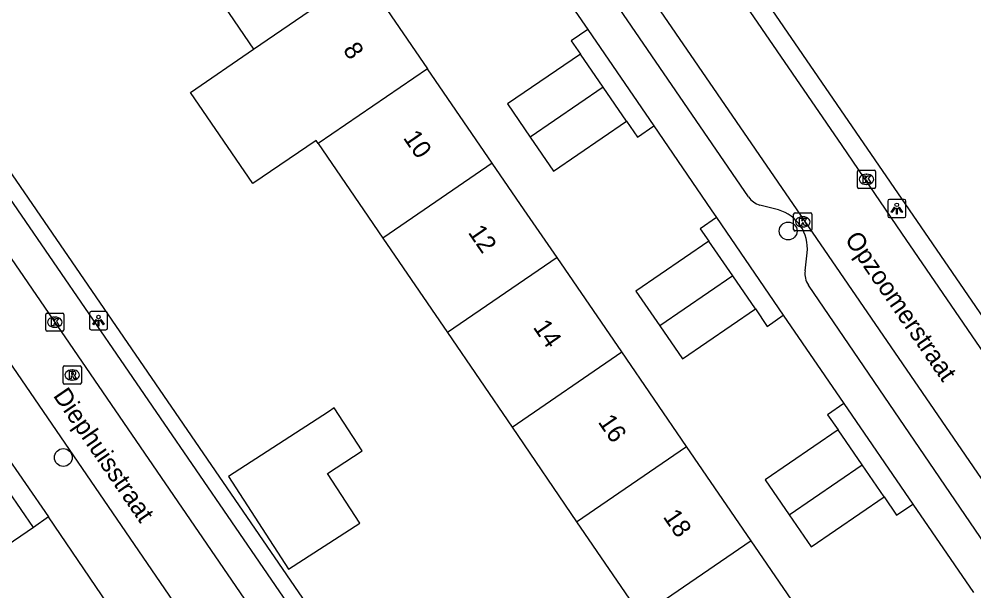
# Model space of a CAD drawing. Extents: x 157466 to 158888, y 383063 to 384677.
# Drawn here: x 158484.4 to 158536.9, y 383729.1 to 383760.5 of the extents above; entities that cross this region are included whole.
import ezdxf

# ---------------------------------------------------------------- set-up
doc = ezdxf.new("R2010")
doc.units = 0
for name, color, linetype in [('IMGEO_Boom', 7, 'Continuous'), ('IMGEO_Kolk', 7, 'Continuous'), ('IMGEO_Lichtpunt', 7, 'Continuous'), ('IMGEO_Openbare_ruimte_label', 7, 'Continuous'), ('IMGEO_Pand', 7, 'Continuous'), ('IMGEO_Pand_nummerreeks', 7, 'Continuous'), ('IMGEO_Rijbaan_lokaal_open', 7, 'Continuous'), ('IMGEO_Rioolput', 7, 'Continuous'), ('IMGEO_Voetpad_open', 7, 'Continuous')]:
    doc.layers.add(name, color=color, linetype=linetype)

msp = doc.modelspace()

# ---------------------------------------------------------------- linework, layer by layer
at = {"layer": 'IMGEO_Boom'}
for centre in [(158526.684, 383748.836), (158486.842, 383736.385)]:
    msp.add_circle(centre, 0.489, dxfattribs=at)
at = {"layer": 'IMGEO_Kolk'}
for p, q in [((158530.49, 383751.252), (158530.49, 383752.104)), ((158530.565, 383752.178), (158531.417, 383752.178)), ((158530.978, 383751.958), (158531.003, 383751.958)), ((158531.491, 383752.104), (158531.491, 383751.252)), ((158531.417, 383751.178), (158530.565, 383751.178)), ((158531.001, 383751.398), (158530.976, 383751.398)), ((158526.986, 383748.911), (158526.986, 383749.763)), ((158527.061, 383749.837), (158527.913, 383749.837)), ((158527.474, 383749.617), (158527.499, 383749.617)), ((158527.987, 383749.763), (158527.987, 383748.911)), ((158527.913, 383748.837), (158527.061, 383748.837)), ((158527.497, 383749.057), (158527.472, 383749.057)), ((158485.872, 383743.398), (158485.872, 383744.25)), ((158485.947, 383744.324), (158486.799, 383744.324)), ((158486.36, 383744.104), (158486.385, 383744.104)), ((158486.873, 383744.25), (158486.873, 383743.398)), ((158486.799, 383743.324), (158485.947, 383743.324)), ((158486.383, 383743.544), (158486.358, 383743.544))]:
    msp.add_line(p, q, dxfattribs=at)
for points in [[(158530.49, 383751.252), (158530.49, 383752.104)], [(158530.565, 383752.178), (158531.417, 383752.178)], [(158531.491, 383752.104), (158531.491, 383751.252)], [(158530.811, 383751.878), (158530.934, 383751.878), (158530.934, 383751.727), (158531.064, 383751.878), (158531.228, 383751.878), (158531.082, 383751.727), (158531.235, 383751.478), (158531.083, 383751.478), (158530.998, 383751.642), (158530.934, 383751.575), (158530.934, 383751.478), (158530.811, 383751.478), (158530.811, 383751.878)], [(158531.417, 383751.178), (158530.565, 383751.178)], [(158526.986, 383748.911), (158526.986, 383749.763)], [(158527.061, 383749.837), (158527.913, 383749.837)], [(158527.307, 383749.537), (158527.43, 383749.537), (158527.43, 383749.386), (158527.56, 383749.537), (158527.724, 383749.537), (158527.578, 383749.386), (158527.731, 383749.137), (158527.579, 383749.137), (158527.494, 383749.301), (158527.43, 383749.234), (158527.43, 383749.137), (158527.307, 383749.137), (158527.307, 383749.537)], [(158527.987, 383749.763), (158527.987, 383748.911)], [(158527.913, 383748.837), (158527.061, 383748.837)], [(158485.872, 383743.398), (158485.872, 383744.25)], [(158485.947, 383744.324), (158486.799, 383744.324)], [(158486.873, 383744.25), (158486.873, 383743.398)], [(158486.193, 383744.024), (158486.316, 383744.024), (158486.316, 383743.873), (158486.446, 383744.024), (158486.61, 383744.024), (158486.464, 383743.873), (158486.617, 383743.624), (158486.465, 383743.624), (158486.38, 383743.788), (158486.316, 383743.721), (158486.316, 383743.624), (158486.193, 383743.624), (158486.193, 383744.024)], [(158486.799, 383743.324), (158485.947, 383743.324)]]:
    msp.add_lwpolyline(points, dxfattribs=at)
for centre, start, end in [((158530.567, 383752.102), 91.552, 178.448), ((158530.567, 383752.102), 91.552, 178.448), ((158531.415, 383752.102), 1.552, 88.448), ((158531.415, 383752.102), 1.552, 88.448), ((158530.567, 383751.254), 181.552, 268.448), ((158530.567, 383751.254), 181.552, 268.448), ((158531.415, 383751.254), 271.552, 358.448), ((158531.415, 383751.254), 271.552, 358.448), ((158527.063, 383749.761), 91.552, 178.448), ((158527.063, 383749.761), 91.552, 178.448), ((158527.911, 383749.761), 1.552, 88.448), ((158527.911, 383749.761), 1.552, 88.448), ((158527.063, 383748.913), 181.552, 268.448), ((158527.063, 383748.913), 181.552, 268.448), ((158527.911, 383748.913), 271.552, 358.448), ((158527.911, 383748.913), 271.552, 358.448), ((158485.949, 383744.248), 91.552, 178.448), ((158485.949, 383744.248), 91.552, 178.448), ((158486.797, 383744.248), 1.552, 88.448), ((158486.797, 383744.248), 1.552, 88.448), ((158485.949, 383743.4), 181.552, 268.448), ((158485.949, 383743.4), 181.552, 268.448), ((158486.797, 383743.4), 271.552, 358.448), ((158486.797, 383743.4), 271.552, 358.448)]:
    msp.add_arc(centre, 0.0765, start, end, dxfattribs=at)
for centre, major_axis, ratio, start_param, end_param in [((158530.977, 383751.678), (-0.387, 0.002), 0.722429, 4.712389, 7.853982), ((158531.002, 383751.678), (-0.39, 0.002), 0.717154, 1.570796, 4.712389), ((158527.473, 383749.337), (-0.387, 0.002), 0.722429, 4.712389, 7.853982), ((158527.498, 383749.337), (-0.39, 0.002), 0.717154, 1.570796, 4.712389), ((158486.359, 383743.824), (-0.387, 0.002), 0.722429, 4.712389, 7.853982), ((158486.384, 383743.824), (-0.39, 0.002), 0.717154, 1.570796, 4.712389)]:
    msp.add_ellipse(centre, major_axis=major_axis, ratio=ratio, start_param=start_param, end_param=end_param, dxfattribs=at)
at = {"layer": 'IMGEO_Lichtpunt'}
for p, q in [((158532.157, 383750.476), (158532.157, 383749.669)), ((158532.157, 383750.476), (158532.157, 383749.669)), ((158533.059, 383750.571), (158532.251, 383750.571)), ((158533.059, 383750.571), (158532.251, 383750.571)), ((158533.153, 383749.669), (158533.153, 383750.476)), ((158533.153, 383749.669), (158533.153, 383750.476)), ((158532.251, 383749.575), (158533.059, 383749.575)), ((158532.251, 383749.575), (158533.059, 383749.575)), ((158488.275, 383744.31), (158488.275, 383743.503)), ((158488.275, 383744.31), (158488.275, 383743.503)), ((158489.177, 383744.405), (158488.369, 383744.405)), ((158489.177, 383744.405), (158488.369, 383744.405)), ((158489.271, 383743.503), (158489.271, 383744.31)), ((158489.271, 383743.503), (158489.271, 383744.31)), ((158488.369, 383743.409), (158489.177, 383743.409)), ((158488.369, 383743.409), (158489.177, 383743.409))]:
    msp.add_line(p, q, dxfattribs=at)
for points in [[(158532.531, 383750.14), (158532.57, 383750.112), (158532.382, 383749.85), (158532.344, 383749.877), (158532.531, 383750.14)], [(158532.633, 383750.092), (158532.68, 383750.092), (158532.68, 383749.77), (158532.633, 383749.77), (158532.633, 383750.092)], [(158532.743, 383750.112), (158532.781, 383750.139), (158532.968, 383749.877), (158532.929, 383749.849), (158532.743, 383750.112)], [(158488.649, 383743.974), (158488.688, 383743.946), (158488.5, 383743.684), (158488.462, 383743.711), (158488.649, 383743.974)], [(158488.751, 383743.926), (158488.798, 383743.926), (158488.798, 383743.604), (158488.751, 383743.604), (158488.751, 383743.926)], [(158488.861, 383743.946), (158488.899, 383743.973), (158489.086, 383743.711), (158489.047, 383743.683), (158488.861, 383743.946)]]:
    msp.add_lwpolyline(points, dxfattribs=at)
for centre in [(158532.656, 383750.274), (158488.774, 383744.108)]:
    msp.add_circle(centre, 0.0994, dxfattribs=at)
for centre, start, end in [((158532.251, 383750.476), 90, 180), ((158532.251, 383750.476), 90, 180), ((158533.059, 383750.476), 0, 90), ((158533.059, 383750.476), 0, 90), ((158532.251, 383749.669), 180, 270), ((158532.251, 383749.669), 180, 270), ((158533.059, 383749.669), 270, 0), ((158533.059, 383749.669), 270, 360), ((158488.369, 383744.31), 90, 180), ((158488.369, 383744.31), 90, 180), ((158489.177, 383744.31), 0, 90), ((158489.177, 383744.31), 0, 90), ((158488.369, 383743.503), 180, 270), ((158488.369, 383743.503), 180, 270), ((158489.177, 383743.503), 270, 0), ((158489.177, 383743.503), 270, 360)]:
    msp.add_arc(centre, 0.0946, start, end, dxfattribs=at)
at = {"layer": 'IMGEO_Pand'}
for points in [[(158493.75, 383764.029), (158497.302, 383758.833)], [(158497.302, 383758.833), (158500, 383760.684), (158503.302, 383762.948)], [(158503.302, 383762.948), (158506.861, 383757.758)], [(158500.854, 383753.639), (158500.731, 383753.819), (158497.254, 383751.44), (158493.823, 383756.453), (158497.302, 383758.833)], [(158515.267, 383758.566), (158511.258, 383755.819), (158512.506, 383753.998)], [(158516.514, 383756.746), (158515.267, 383758.566)], [(158506.861, 383757.758), (158500.854, 383753.639)], [(158510.42, 383752.568), (158506.861, 383757.758)], [(158516.514, 383756.746), (158512.506, 383753.998)], [(158517.794, 383754.878), (158516.514, 383756.746)], [(158512.506, 383753.998), (158513.785, 383752.131), (158517.794, 383754.878)], [(158500.854, 383753.639), (158503.341, 383750), (158504.405, 383748.444)], [(158510.42, 383752.568), (158506.674, 383750), (158504.405, 383748.444)], [(158513.979, 383747.378), (158512.181, 383750), (158510.42, 383752.568)], [(158504.405, 383748.444), (158507.957, 383743.248)], [(158522.333, 383748.272), (158518.32, 383745.522), (158519.624, 383743.619)], [(158523.636, 383746.37), (158522.333, 383748.272)], [(158513.979, 383747.378), (158507.957, 383743.248)], [(158517.537, 383742.188), (158513.979, 383747.378)], [(158523.636, 383746.37), (158519.624, 383743.619)], [(158524.881, 383744.553), (158523.636, 383746.37)], [(158519.624, 383743.619), (158520.868, 383741.803), (158524.881, 383744.553)], [(158507.957, 383743.248), (158511.507, 383738.054)], [(158511.507, 383738.054), (158517.537, 383742.188)], [(158521.096, 383736.998), (158517.537, 383742.188)], [(158501.422, 383738.905), (158495.918, 383735.348), (158499.218, 383730.242), (158503.133, 383732.772), (158501.363, 383735.513), (158503.264, 383736.744), (158501.736, 383739.108), (158501.422, 383738.905)], [(158511.507, 383738.054), (158515.059, 383732.858)], [(158529.441, 383737.91), (158525.425, 383735.158), (158526.741, 383733.238)], [(158530.756, 383735.991), (158529.441, 383737.91)], [(158515.059, 383732.858), (158521.096, 383736.998)], [(158524.655, 383731.808), (158521.096, 383736.998)], [(158526.741, 383733.238), (158530.756, 383735.991)], [(158531.971, 383734.219), (158530.756, 383735.991)], [(158485.196, 383732.543), (158483.846, 383734.517)], [(158526.741, 383733.238), (158527.955, 383731.467), (158531.971, 383734.219)], [(158485.196, 383732.543), (158481.253, 383729.847), (158479.901, 383731.823)], [(158515.059, 383732.858), (158518.61, 383727.663)], [(158524.655, 383731.808), (158518.61, 383727.663)], [(158528.214, 383726.618), (158524.655, 383731.808)]]:
    msp.add_lwpolyline(points, dxfattribs=at)
at = {"layer": 'IMGEO_Rijbaan_lokaal_open'}
for points in [[(158504.026, 383783.713), (158527.158, 383750), (158552.353, 383713.281), (158553.127, 383712.058)], [(158524.561, 383688.133), (158500, 383723.952), (158482.139, 383750), (158471.398, 383765.665)], [(158521.798, 383686.239), (158500, 383718.083), (158478.152, 383750), (158468.695, 383763.816)], [(158523.337, 383762.742), (158529.63, 383753.531), (158532.912, 383748.723), (158546.743, 383728.518), (158550.165, 383723.561), (158557.271, 383713.187)]]:
    msp.add_lwpolyline(points, dxfattribs=at)
at = {"layer": 'IMGEO_Rioolput'}
for p, q in [((158486.831, 383740.494), (158486.831, 383741.346)), ((158486.906, 383741.42), (158487.758, 383741.42)), ((158487.319, 383741.2), (158487.344, 383741.2)), ((158487.832, 383741.346), (158487.832, 383740.494)), ((158487.758, 383740.42), (158486.906, 383740.42)), ((158487.342, 383740.64), (158487.317, 383740.64))]:
    msp.add_line(p, q, dxfattribs=at)
for points in [[(158486.831, 383740.494), (158486.831, 383741.346)], [(158486.906, 383741.42), (158487.758, 383741.42)], [(158487.42, 383741.118), (158487.168, 383741.12), (158487.168, 383740.72)], [(158487.346, 383741.039), (158487.292, 383741.039), (158487.292, 383740.958)], [(158487.292, 383740.958), (158487.344, 383740.958)], [(158487.832, 383741.346), (158487.832, 383740.494)], [(158487.758, 383740.42), (158486.906, 383740.42)], [(158487.168, 383740.72), (158487.292, 383740.72), (158487.292, 383740.882), (158487.303, 383740.882)], [(158487.35, 383740.853), (158487.421, 383740.72), (158487.561, 383740.72), (158487.496, 383740.846)]]:
    msp.add_lwpolyline(points, dxfattribs=at)
for centre, radius, start, end in [((158486.908, 383741.344), 0.0765, 91.552, 178.448), ((158486.908, 383741.344), 0.0765, 91.552, 178.448), ((158487.328, 383741.147), 0.19, 274.7715, 282.9687), ((158487.352, 383740.943), 0.0964, 77.0061, 93.1865), ((158487.366, 383741), 0.0378, 276.6634, 79.6772), ((158487.419, 383741.008), 0.109, 350.3612, 89.416), ((158487.417, 383741.008), 0.112, 277.5842, 350.9817), ((158487.756, 383741.344), 0.0765, 1.552, 88.448), ((158487.756, 383741.344), 0.0765, 1.552, 88.448), ((158486.908, 383740.496), 0.0765, 181.552, 268.448), ((158486.908, 383740.496), 0.0765, 181.552, 268.448), ((158487.302, 383740.829), 0.0533, 26.0293, 88.6989), ((158487.401, 383740.793), 0.108, 29.5134, 73.7905), ((158487.756, 383740.496), 0.0765, 271.552, 358.448), ((158487.756, 383740.496), 0.0765, 271.552, 358.448)]:
    msp.add_arc(centre, radius, start, end, dxfattribs=at)
for centre, major_axis, ratio, start_param, end_param in [((158487.318, 383740.92), (-0.387, 0.002), 0.722429, 4.712389, 7.853982), ((158487.343, 383740.92), (-0.39, 0.002), 0.717154, 1.570796, 4.712389)]:
    msp.add_ellipse(centre, major_axis=major_axis, ratio=ratio, start_param=start_param, end_param=end_param, dxfattribs=at)
at = {"layer": 'IMGEO_Voetpad_open'}
for points in [[(158557.601, 383714.681), (158533.363, 383750), (158514.526, 383777.448)], [(158524.917, 383692.311), (158500, 383728.653), (158485.364, 383750), (158475.159, 383764.884), (158475.081, 383765.065), (158474.989, 383765.335), (158474.922, 383765.612), (158474.879, 383765.894), (158474.862, 383766.179), (158474.87, 383766.464), (158474.904, 383766.747), (158474.962, 383767.026), (158475.046, 383767.299), (158475.154, 383767.563), (158475.284, 383767.816), (158475.437, 383768.057), (158475.611, 383768.283), (158475.804, 383768.493)], [(158524.512, 383750.707), (158513.636, 383766.591), (158513.461, 383767.299), (158513.615, 383768.333)], [(158472.876, 383766.675), (158484.316, 383750), (158500, 383727.139), (158526.057, 383689.159)], [(158512.2, 383764.968), (158515.667, 383759.921)], [(158515.667, 383759.921), (158514.755, 383759.294), (158515.267, 383758.566)], [(158515.667, 383759.921), (158519.298, 383754.615)], [(158517.794, 383754.878), (158518.396, 383753.995), (158519.298, 383754.615)], [(158519.298, 383754.615), (158522.453, 383750), (158522.745, 383749.573)], [(158526.154, 383750), (158525.124, 383750.262)], [(158522.745, 383749.573), (158521.852, 383748.96), (158522.333, 383748.272)], [(158522.745, 383749.573), (158526.415, 383744.201)], [(158527.616, 383746.639), (158527.73, 383747.645)], [(158538.637, 383729.977), (158527.804, 383745.868)], [(158524.881, 383744.553), (158525.531, 383743.595), (158526.415, 383744.201)], [(158526.415, 383744.201), (158529.741, 383739.351)], [(158529.741, 383739.351), (158528.847, 383738.737), (158529.441, 383737.91)], [(158529.741, 383739.351), (158533.544, 383733.825)], [(158483.492, 383736.797), (158486.035, 383733.117)], [(158531.971, 383734.219), (158532.647, 383733.21), (158533.544, 383733.825)], [(158533.544, 383733.825), (158536.874, 383728.969)], [(158486.035, 383733.117), (158485.196, 383732.543)], [(158490.578, 383726.437), (158486.035, 383733.117)]]:
    msp.add_lwpolyline(points, dxfattribs=at)
for centre, radius, start, end in [((158525.458, 383751.365), 1.153, 214.8176, 253.1388), ((158525.536, 383747.882), 2.206, 353.8374, 73.7446), ((158528.65, 383746.483), 1.046, 171.4003, 216.0067)]:
    msp.add_arc(centre, radius, start, end, dxfattribs=at)

# ---------------------------------------------------------------- texts
at = {"layer": 'IMGEO_Openbare_ruimte_label'}
for s, rotation, p in [('Opzoomerstraat', 304.4849, (158529.761, 383748.383)), ('Diephuisstraat', 304.4052, (158486.25, 383739.784))]:
    msp.add_text(s, height=1, rotation=rotation, dxfattribs=at).set_placement(p)
at = {"layer": 'IMGEO_Pand_nummerreeks'}
for s, rotation, p in [('8', 304.4346, (158502.18, 383758.788)), ('10', 304.4368, (158505.49, 383753.959)), ('12', 304.4368, (158509.058, 383748.756)), ('14', 304.4368, (158512.63, 383743.546)), ('16', 304.4368, (158516.201, 383738.338)), ('18', 304.4368, (158519.774, 383733.127))]:
    msp.add_text(s, height=1, rotation=rotation, dxfattribs=at).set_placement(p)

doc.saveas('drawing.dxf')
